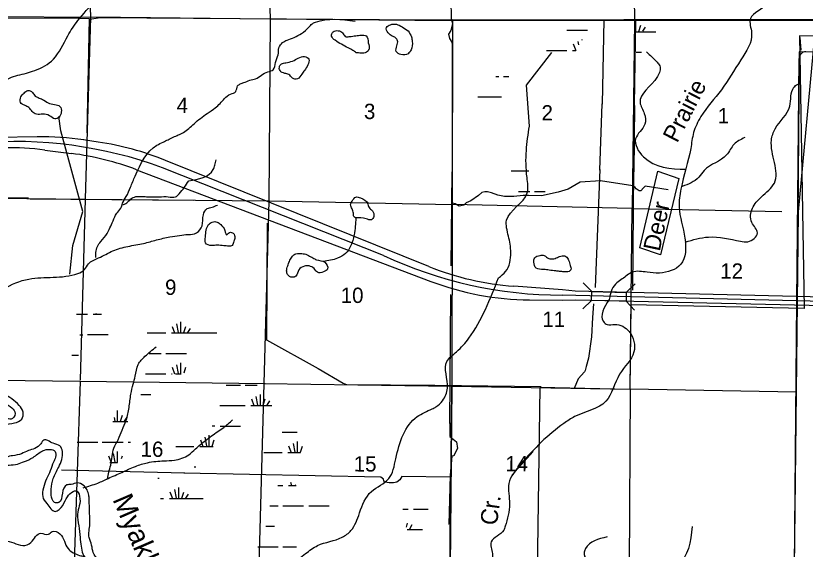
# Model space of a CAD drawing. Extents: x 408847 to 817539, y 923858 to 1151780.
# Drawn here: x 550386 to 573593, y 998249 to 1013912 of the extents above; entities that cross this region are included whole.
import ezdxf

# ---------------------------------------------------------------- set-up
doc = ezdxf.new("R2010")
doc.units = 0
for name, color, linetype in [('Bridges', 7, 'Continuous'), ('Cities Incorporated Area', 7, 'Continuous'), ('Cities Incorporated Linear Boundaries', 7, 'Continuous'), ('County Seat Names', 7, 'Continuous'), ('Interstate Divided Highway Outline and Fill', 7, 'Continuous'), ('Lakes and Ponds', 7, 'Continuous'), ('Level 4', 7, 'Continuous'), ('Level 42', 7, 'Continuous'), ('Level 43', 7, 'Continuous'), ('Local Roads Paved', 7, 'Continuous'), ('Masks for Text', 7, 'Continuous'), ('Narrow River Creek and Branch and Slough', 7, 'Continuous'), ('Section Lines', 7, 'Continuous'), ('Swamps', 7, 'Continuous'), ('Township  and Range lines', 7, 'Continuous')]:
    doc.layers.add(name, color=color, linetype=linetype)

msp = doc.modelspace()

# ---------------------------------------------------------------- linework, layer by layer
at = {"layer": 'Bridges'}
for p, q in [((567319, 1005812), (567069, 1006073)), ((568331, 1005790), (568593, 1006040)), ((567314, 1005556), (567052, 1005306)), ((568326, 1005534), (568576, 1005272))]:
    msp.add_line(p, q, dxfattribs=at)
msp.add_lwpolyline([(567319, 1005812), (568331, 1005790), (568326, 1005534), (567314, 1005556)], close=True, dxfattribs=at)
at = {"layer": 'Cities Incorporated Area'}
for p, q in [((573432, 1013277), (573459, 1012902)), ((573417, 1012850), (573359, 1005514)), ((574883, 1012843), (573417, 1012850))]:
    msp.add_line(p, q, dxfattribs=at)
at = {"layer": 'Cities Incorporated Linear Boundaries'}
msp.add_line((637441, 1012760), (573420, 1013321), dxfattribs=at)
msp.add_lwpolyline([(573420, 1013321), (573564, 1005314), (568463, 1005429), (568437, 1002942), (565795, 1002994), (565716, 997576), (573198, 997398)], dxfattribs=at)
at = {"layer": 'County Seat Names'}
msp.add_line((565594, 1001116), (564974, 1000432), dxfattribs=at)
at = {"layer": 'Interstate Divided Highway Outline and Fill'}
for p, q in [((551017, 1010356), (549286, 1010326)), ((552809, 1010205), (552381, 1010268)), ((551243, 1009969), (552024, 1009869)), ((562527, 1006552), (554785, 1009663)), ((553939, 1009391), (562586, 1006113)), ((566453, 1005862), (565028, 1005970)), ((566832, 1005826), (566453, 1005862)), ((574872, 1005634), (566832, 1005826)), ((565489, 1005568), (566446, 1005559)), ((566446, 1005559), (566838, 1005576)), ((566838, 1005576), (574866, 1005384))]:
    msp.add_line(p, q, dxfattribs=at)
for centre, start, end in [((551162, 1001957), 81.6527, 90.9877), ((551590, 1001894), 67.6435, 81.6527), ((550181, 1001636), 82.7354, 90.9825), ((550961, 1001537), 69.2361, 82.7354), ((565659, 1014346), 248.1082, 265.6949), ((565564, 1013967), 249.2361, 269.4847)]:
    msp.add_arc(centre, 8400, start, end, dxfattribs=at)
at = {"layer": 'Lakes and Ponds'}
for points in [[(561919, 1013470), (561742, 1013587), (561574, 1013663), (561398, 1013650), (561282, 1013571), (561333, 1013408), (561451, 1013318), (561551, 1013265), (561610, 1013177), (561588, 1013035), (561571, 1012867), (561707, 1012774), (561916, 1012797), (562007, 1012913), (562042, 1013161), (562014, 1013296), (561919, 1013470)], [(560394, 1012827), (560536, 1012817), (560696, 1012842), (560770, 1012936), (560749, 1013116), (560688, 1013319), (560538, 1013345), (560382, 1013328), (560190, 1013302), (560070, 1013309), (559995, 1013411), (559865, 1013474), (559715, 1013444), (559669, 1013318), (559774, 1013194), (559959, 1013075), (560161, 1012968), (560298, 1012896), (560394, 1012827)], [(558327, 1012531), (558197, 1012499), (558142, 1012434), (558154, 1012301), (558293, 1012221), (558411, 1012188), (558521, 1012082), (558666, 1012061), (558797, 1012201), (558875, 1012309), (558970, 1012470), (558996, 1012640), (558877, 1012715), (558691, 1012670), (558523, 1012584), (558327, 1012531)], [(550957, 1011556), (550875, 1011659), (550740, 1011721), (550628, 1011645), (550537, 1011536), (550525, 1011364), (550644, 1011283), (550770, 1011215), (550869, 1011100), (550993, 1011024), (551185, 1011023), (551374, 1010978), (551536, 1010887), (551656, 1010933), (551724, 1011085), (551685, 1011249), (551522, 1011308), (551336, 1011355), (551172, 1011455), (551041, 1011510), (550957, 1011556)], [(560368, 1007977), (560688, 1007950), (560841, 1007922), (560910, 1008019), (560868, 1008186), (560771, 1008284), (560729, 1008409), (560521, 1008562), (560381, 1008590), (560270, 1008464), (560228, 1008367), (560270, 1008242), (560312, 1008117), (560326, 1008019), (560368, 1007977)], [(556646, 1007146), (556746, 1007169), (556798, 1007291), (556827, 1007395), (556777, 1007525), (556665, 1007546), (556589, 1007478), (556532, 1007606), (556410, 1007779), (556307, 1007852), (556159, 1007856), (556055, 1007780), (555982, 1007619), (555959, 1007413), (555963, 1007244), (556142, 1007164), (556310, 1007175), (556500, 1007160), (556646, 1007146)], [(558908, 1006913), (558752, 1006934), (558584, 1006908), (558500, 1006829), (558428, 1006701), (558379, 1006567), (558347, 1006419), (558376, 1006315), (558516, 1006234), (558614, 1006262), (558708, 1006452), (558869, 1006559), (559007, 1006565), (559154, 1006488), (559254, 1006379), (559431, 1006393), (559554, 1006484), (559471, 1006673), (559227, 1006748), (559119, 1006804), (558992, 1006871), (558908, 1006913)], [(566367, 1006407), (566500, 1006392), (566650, 1006408), (566705, 1006457), (566685, 1006584), (566636, 1006734), (566556, 1006844), (566406, 1006857), (566274, 1006801), (566122, 1006774), (566056, 1006784), (565919, 1006871), (565797, 1006875), (565641, 1006806), (565618, 1006678), (565688, 1006501), (565901, 1006462), (566065, 1006444), (566265, 1006419), (566367, 1006407)], [(547442, 1005130), (547331, 1005237), (547493, 1005260), (547571, 1005382), (547564, 1005528), (547430, 1005437), (547284, 1005403), (547229, 1005165), (547384, 1004984), (547565, 1004838), (547797, 1004640), (547960, 1004528), (548321, 1004425), (548519, 1004477), (548640, 1004701), (548901, 1004582), (548914, 1004342), (548839, 1004022), (548798, 1003836), (548969, 1003549), (549296, 1003556), (549566, 1003551), (549671, 1003396), (549656, 1003130), (549675, 1002834), (549800, 1002597), (550030, 1002532), (550273, 1002399), (550370, 1002233), (550246, 1002065), (550176, 1002076), (550078, 1002056), (549871, 1001927), (549641, 1001749), (549410, 1001432), (549323, 1001232), (549609, 1000879), (549737, 1000804), (550189, 1000719), (550434, 1000749), (550638, 1000821), (550893, 1000943), (551175, 1001139), (551391, 1001180), (551539, 1001122), (551554, 1000953), (551493, 1000807), (551399, 1000550), (551290, 1000312), (551197, 1000050), (551176, 999794), (551297, 999591), (551544, 999360), (551764, 999535), (551901, 999791), (552076, 999943), (552147, 999964), (552261, 999804), (552199, 999274), (552235, 998939), (552276, 998595), (552305, 998336), (552358, 998112), (552513, 997885), (552774, 997628), (552855, 997484), (552889, 997059), (552928, 996889), (553030, 996450), (553162, 996104), (553223, 995930), (553366, 995645), (553539, 995441), (553937, 995145), (554070, 994961), (554230, 994560), (554179, 994348), (554028, 994088), (553870, 993849), (553777, 993717), (553726, 993885), (553766, 994043), (553670, 993934), (553595, 993726), (553672, 993395), (553773, 993193), (554034, 992884), (554508, 992537), (554814, 992224), (555087, 992071), (555316, 991844), (555628, 991809), (555813, 991708), (555947, 991557), (556166, 991338), (556245, 991272), (556145, 991270)], [(556967, 991429), (557052, 991111), (557243, 990870), (557353, 990585), (557376, 990343), (557253, 990497), (557042, 990760), (556902, 991007), (556685, 991310), (556410, 991625), (555987, 992063), (555716, 992269), (555303, 992562), (554898, 992712), (554737, 992789), (554419, 992930), (554007, 993202), (554112, 993552), (554207, 993742), (554498, 994189), (554677, 994492), (554708, 994752), (554440, 995110), (554137, 995307), (553998, 995382), (553727, 995639), (553456, 995842), (553385, 996163), (553371, 996505), (553326, 996791), (553228, 997198), (552998, 997859), (552801, 997968), (552662, 998147), (552615, 998367), (552544, 998588), (552563, 998984), (552558, 999228), (552542, 999717), (552531, 999831), (552376, 1000124), (552198, 1000194), (552010, 1000151), (551884, 1000135), (551754, 999892), (551647, 999618), (551523, 999624), (551430, 999839), (551424, 1000007), (551488, 1000323), (551647, 1000659), (551758, 1001117), (551681, 1001283), (551480, 1001358), (551208, 1001455), (551124, 1001345), (550942, 1001206), (550755, 1001143), (550557, 1001053), (550293, 1000994), (550105, 1000951), (550003, 1000921), (549764, 1000982), (549552, 1001083), (549545, 1001317), (549630, 1001491), (549811, 1001703), (550049, 1001888), (550343, 1001957), (550561, 1002066), (550600, 1002276), (550489, 1002471), (550266, 1002662), (550041, 1002803), (549869, 1002911), (549868, 1003130), (549873, 1003418), (549774, 1003628), (549629, 1003697), (549389, 1003766), (549213, 1003724), (548993, 1003761), (549004, 1003903), (549050, 1004009), (549099, 1004189), (549149, 1004295), (549148, 1004487), (549053, 1004658), (548904, 1004797), (548672, 1004875), (548507, 1004988), (548409, 1004941), (548404, 1004736), (548339, 1004588), (548204, 1004625), (548213, 1004873), (548245, 1005041)]]:
    msp.add_spline(points, degree=3, dxfattribs=at)
at = {"layer": 'Level 4'}
for p, q in [((561193, 1006874), (554699, 1009451)), ((574869, 1005509), (566446, 1005710))]:
    msp.add_line(p, q, dxfattribs=at)
for centre, radius, start, end in [((550364, 997633), 12588, 69.8563, 94.8621), ((566456, 1018190), 12480, 245.0537, 269.9539)]:
    msp.add_arc(centre, radius, start, end, dxfattribs=at)
at = {"layer": 'Local Roads Paved'}
for p, q in [((574227, 1013808), (562377, 1013786)), ((567676, 1013797), (567621, 1011322)), ((568599, 1013797), (568566, 1011289)), ((567614, 1011325), (567548, 1009378)), ((568570, 1011281), (568559, 1009334)), ((563206, 1009330), (563173, 1006569)), ((567559, 1009396), (567416, 1005931)), ((568548, 1009374), (568516, 1005854)), ((550761, 1008558), (547053, 1008583)), ((547053, 1008583), (550761, 1008558)), ((550812, 1008540), (555598, 1008501)), ((557778, 1007818), (557756, 1004387)), ((563162, 1005726), (563140, 1001943)), ((555354, 1000484), (551726, 1000572))]:
    msp.add_line(p, q, dxfattribs=at)
for points in [[(545161, 1013871), (552242, 1013844), (552543, 1013831), (552477, 1010472)], [(562441, 1013786), (552877, 1013852), (552551, 1013808)], [(563195, 1013811), (563228, 1013668), (563173, 1013481), (563107, 1013371), (563140, 1013250), (563206, 1013140), (563217, 1013074), (563217, 1009323)], [(569560, 1008802), (568889, 1008912), (568834, 1008857), (568757, 1008769), (568713, 1008769), (568625, 1008835), (568592, 1008868), (568527, 1008923), (567570, 1009066), (566977, 1009022), (566625, 1008824), (566328, 1008736), (565844, 1008626), (565460, 1008637), (565306, 1008637), (565031, 1008604), (564756, 1008604), (564558, 1008648), (564371, 1008714), (564250, 1008747), (564173, 1008747), (564085, 1008725), (563987, 1008637), (563767, 1008483), (563624, 1008417), (563558, 1008351), (563415, 1008318), (563305, 1008395), (563228, 1008406)], [(567372, 1005451), (567339, 1005055), (567306, 1004484), (567218, 1003857), (567152, 1003615), (567119, 1003494), (567108, 1003461), (566922, 1003252), (566801, 1002966)], [(557756, 1004398), (559273, 1003551), (560009, 1003122), (560108, 1003089), (562703, 1003067), (565835, 1003023)], [(563142, 1001958), (563142, 1001562), (563340, 1001397), (563373, 1001210), (563263, 1001001), (563263, 1000990), (563208, 1000979), (563153, 1000418), (563120, 998978)], [(563153, 1000363), (561735, 1000385), (561680, 1000286), (561592, 1000220), (561493, 1000198), (561361, 1000198), (561230, 1000220), (561208, 1000253), (561197, 1000308), (561120, 1000363), (555326, 1000484)], [(563143, 998950), (563143, 997657), (562937, 995034), (562506, 993347)]]:
    msp.add_lwpolyline(points, dxfattribs=at)
at = {"layer": 'Masks for Text'}
msp.add_lwpolyline([(569257, 1009346), (569879, 1009138), (569340, 1006897), (568728, 1007094)], close=True, dxfattribs=at)
at = {"layer": 'Narrow River Creek and Branch and Slough'}
for p, q in [((573351, 1005530), (573410, 1012659)), ((573215, 990277), (573351, 1005530))]:
    msp.add_line(p, q, dxfattribs=at)
for points in [[(565486, 1010669), (565395, 1011875), (566147, 1012830)], [(551713, 1010532), (551652, 1010953)], [(551979, 1006321), (552062, 1007168), (552360, 1008168), (551713, 1010532)]]:
    msp.add_lwpolyline(points, dxfattribs=at)
msp.add_arc((573610, 1012657), 200, 89.2586, 179.5275, dxfattribs=at)
for points in [[(545556, 1010531), (546088, 1010810), (546534, 1010879), (546967, 1011074), (548686, 1011309), (549439, 1011460), (550200, 1012085), (550446, 1012164), (550943, 1012303), (551491, 1012637), (551914, 1013322), (552212, 1013770), (553294, 1014878)], [(572350, 1014832), (572444, 1014262), (571982, 1013828), (572016, 1013412), (571700, 1012619), (571128, 1011741), (570526, 1010953), (570312, 1010481), (570227, 1010017), (569938, 1008826), (569885, 1008302), (570056, 1007380), (569935, 1006614), (569305, 1006358), (568944, 1006382), (568509, 1006382), (568215, 1006186), (568052, 1006074), (567910, 1005876)], [(553895, 1009205), (554536, 1010113), (554716, 1010201), (555009, 1010346), (555313, 1010487), (555626, 1010742), (556013, 1011045), (556251, 1011210), (556522, 1011479), (556700, 1011614), (556852, 1011690), (556907, 1011854), (556983, 1011910), (557089, 1011949), (557265, 1012019), (557435, 1012060), (557608, 1012165), (557800, 1012269), (557956, 1012330), (558025, 1012538), (558098, 1012770), (558122, 1012968), (558229, 1013126), (558365, 1013201), (558567, 1013277), (558786, 1013394), (559004, 1013581), (559094, 1013673), (559193, 1013723), (560358, 1013752)], [(568923, 1012853), (569239, 1012547), (569315, 1012443), (569251, 1012125), (568737, 1011362), (568863, 1011040), (568878, 1010725), (568607, 1010304), (568838, 1009773), (570092, 1009404)], [(570067, 1007268), (570745, 1007416), (571686, 1007292), (571904, 1007279), (572187, 1007536), (572022, 1007845), (572042, 1008259), (572305, 1008593), (572686, 1009002), (572599, 1010257), (572708, 1010591), (573139, 1011260), (573261, 1011814), (573365, 1011895), (573415, 1011909)], [(564577, 1006216), (564786, 1006403), (564937, 1006960), (564869, 1007443), (564815, 1007910), (565421, 1008710), (565415, 1009164), (565395, 1009959), (565486, 1010669)], [(571814, 1010334), (571500, 1010139), (571282, 1009826), (570621, 1009374), (570463, 1009170), (569974, 1008902)], [(555468, 1009066), (556190, 1009399), (556240, 1009528), (556281, 1009680)], [(552736, 1006812), (552743, 1006962), (552784, 1007136), (552888, 1007285), (553071, 1007519), (553152, 1007683), (553244, 1007889), (553355, 1008112), (553474, 1008266), (553526, 1008408), (553633, 1008602), (553756, 1008879), (553895, 1009205)], [(553510, 1008358), (553654, 1008421), (553762, 1008529), (553917, 1008601), (554150, 1008604), (554314, 1008595), (554608, 1008596), (554868, 1008597), (555082, 1008594), (555188, 1008684), (555468, 1009066)], [(549305, 1005417), (550768, 1006183), (552213, 1006347), (552407, 1006461), (552522, 1006630), (552820, 1006801), (553243, 1007010), (553679, 1007140), (554143, 1007229), (554521, 1007329), (554917, 1007420), (555201, 1007465), (555453, 1007490), (555701, 1007535), (555862, 1007748), (555901, 1008067), (556015, 1008252), (556159, 1008292), (556316, 1008355)], [(560382, 1007977), (560332, 1007480), (560229, 1007147), (560079, 1006934), (559845, 1006793), (559428, 1006696)], [(558131, 997539), (558904, 998118), (559259, 998356), (559980, 998599), (560239, 998796), (560491, 999313), (560841, 999944), (561350, 1000320), (561557, 1000907), (562187, 1002143), (562626, 1002372), (562737, 1002429), (562929, 1002610), (563075, 1002980), (563059, 1003765), (563342, 1004044), (563704, 1004444), (564577, 1006216)], [(567910, 1005876), (567868, 1005747), (567862, 1005726), (567852, 1005689), (567845, 1005661), (567827, 1005578)], [(567827, 1005578), (567663, 1004933), (567772, 1004845), (567990, 1004849), (568419, 1004637), (568556, 1004040), (568135, 1003386), (567731, 1002591), (566815, 1002141), (566496, 1001944), (565226, 1000745), (564884, 1000179), (564901, 999580), (564775, 998922), (564729, 998804), (564363, 998464), (564397, 998119), (564059, 997288), (563733, 996376)], [(553080, 1000311), (553119, 1000507), (553178, 1000719), (553221, 1000973), (553268, 1001219), (553396, 1001465), (553514, 1001749), (553631, 1002036), (553714, 1002408), (553770, 1002804), (553837, 1003096), (553898, 1003330), (553985, 1003676), (554184, 1003914), (554512, 1004195)], [(552364, 1000052), (552800, 1000192), (553104, 1000327), (553501, 1000504), (553901, 1000680), (554259, 1000789), (554743, 1000845), (555049, 1000866), (555469, 1001019), (555673, 1001198), (555962, 1001437), (556321, 1001704), (556499, 1001827), (556758, 1002048)], [(570273, 998915), (569842, 997834), (569419, 997650), (568998, 997032), (568042, 996544), (567427, 996008), (566944, 995314)], [(544876, 996094), (545549, 995837), (545993, 995759), (546469, 995792), (547327, 995806), (547632, 996093), (547922, 996560), (548363, 997012), (549242, 997304), (549564, 997637), (549943, 998428), (550060, 998479), (550593, 998358), (550828, 998445), (551123, 998720), (551343, 998687), (551453, 998765), (551681, 998701), (551921, 998268), (552262, 998068), (552385, 998033)], [(567772, 998611), (567134, 998268), (567096, 998164), (567379, 997636), (567396, 997412), (566752, 996499), (566589, 996381)]]:
    msp.add_spline(points, degree=3, dxfattribs=at)
at = {"layer": 'Section Lines'}
for p, q in [((552399, 1019198), (552579, 1013869)), ((557700, 1019173), (557859, 1013811)), ((563140, 1019135), (563184, 1013761)), ((568502, 1019123), (568577, 1013778)), ((552579, 1013869), (552430, 1008530)), ((557862, 1013811), (557824, 1008476)), ((563222, 1013761), (563214, 1008366)), ((568577, 1013778), (568509, 1008258)), ((547093, 1008583), (552430, 1008530)), ((552430, 1008530), (552283, 1003215)), ((552430, 1008530), (557824, 1008476)), ((557824, 1008476), (557678, 1003111)), ((557824, 1008476), (563214, 1008366)), ((563214, 1008366), (563206, 1003034)), ((568509, 1008258), (563214, 1008366)), ((568442, 1002949), (568509, 1008258)), ((568509, 1008258), (572909, 1008168)), ((546972, 1003254), (552282, 1003183)), ((552282, 1003183), (552100, 997856)), ((552282, 1003183), (557716, 1003110)), ((557678, 1003111), (557532, 997758)), ((557678, 1003111), (563206, 1003034)), ((563205, 1003034), (563151, 997679)), ((563151, 997673), (563205, 1003022)), ((563205, 1003034), (568442, 1002949)), ((568442, 1002949), (568421, 997592)), ((573323, 1002863), (568442, 1002949))]:
    msp.add_line(p, q, dxfattribs=at)
at = {"layer": 'Swamps'}
for p, q in [((566587, 1013494), (567196, 1013494)), ((568752, 1013626), (568691, 1013445)), ((568885, 1013577), (568812, 1013457)), ((566773, 1013087), (566845, 1012894)), ((555112, 1004864), (555160, 1004610)), ((555232, 1004925), (555232, 1004598)), ((554979, 1004792), (555051, 1004598)), ((555377, 1004780), (555317, 1004598)), ((555510, 1004731), (555438, 1004610)), ((552491, 1004550), (553100, 1004550)), ((554961, 1004598), (555561, 1004598)), ((555561, 1004598), (556292, 1004598)), ((555232, 1003725), (555232, 1003398)), ((555112, 1003664), (555160, 1003410)), ((557565, 1002795), (557565, 1002469)), ((557311, 1002662), (557383, 1002469)), ((557444, 1002735), (557492, 1002481)), ((557710, 1002650), (557649, 1002469)), ((557843, 1002602), (557770, 1002481)), ((553368, 1002322), (553368, 1001995)), ((556393, 1002469), (557124, 1002469)), ((557293, 1002469), (557893, 1002469)), ((553513, 1002177), (553453, 1001995)), ((553646, 1002128), (553573, 1002007)), ((556390, 1001866), (556990, 1001866)), ((552194, 1001393), (552794, 1001393)), ((552928, 1001395), (553538, 1001395)), ((555811, 1001462), (555883, 1001269)), ((555944, 1001535), (555992, 1001281)), ((556065, 1001595), (556065, 1001269)), ((558658, 1001413), (558658, 1001087)), ((558404, 1001280), (558477, 1001087)), ((558537, 1001353), (558585, 1001099)), ((553247, 1001061), (553296, 1000807)), ((553368, 1001122), (553368, 1000795)), ((555051, 1000002), (555099, 999748)), ((555172, 1000062), (555172, 999736)), ((554918, 999929), (554991, 999736)), ((555317, 999917), (555256, 999736)), ((555450, 999869), (555377, 999748)), ((554901, 999736), (555501, 999736)), ((558237, 999521), (558846, 999521)), ((559002, 999519), (559602, 999519)), ((562027, 998960), (561955, 998840)), ((557502, 998319), (558102, 998319))]:
    msp.add_line(p, q, dxfattribs=at)
for points in [[(568569, 1013445), (568936, 1013445)], [(568607, 1013583), (568607, 1013445)], [(568936, 1013445), (569204, 1013445)], [(567026, 1013220), (567026, 1013192)], [(566906, 1013160), (566925, 1013060)], [(565984, 1012894), (566586, 1012894)], [(566755, 1012894), (566848, 1012894)], [(568627, 1012845), (568777, 1012845)], [(564499, 1012127), (564590, 1012127)], [(564725, 1012130), (564880, 1012130)], [(563966, 1011530), (563993, 1011530)], [(563993, 1011530), (564661, 1011530)], [(564946, 1009356), (565464, 1009356)], [(565161, 1008753), (565499, 1008753)], [(565634, 1008756), (565952, 1008756)], [(552167, 1005150), (552490, 1005150)], [(552659, 1005150), (552904, 1005150)], [(552739, 1005176), (552749, 1005150)], [(552272, 1004548), (552356, 1004548)], [(554248, 1004598), (554792, 1004598)], [(552032, 1003950), (552230, 1003950)], [(554309, 1003996), (554658, 1003996)], [(554793, 1003998), (555400, 1003998)], [(554979, 1003592), (555051, 1003400)], [(555377, 1003580), (555323, 1003417)], [(554194, 1003398), (554792, 1003398)], [(554961, 1003398), (554983, 1003398)], [(555080, 1003398), (555250, 1003398)], [(556574, 1003066), (556990, 1003066)], [(557125, 1003069), (557479, 1003069)], [(554058, 1002796), (554358, 1002796)], [(556383, 1002469), (556393, 1002469)], [(557893, 1002469), (557915, 1002469)], [(553276, 1002112), (553296, 1002007)], [(553240, 1001995), (553684, 1001995)], [(556162, 1001869), (556234, 1001869)], [(558218, 1001687), (558654, 1001687)], [(553694, 1001393), (553755, 1001393)], [(556210, 1001450), (556149, 1001269)], [(555095, 1001269), (555624, 1001269)], [(555793, 1001269), (556190, 1001269)], [(558803, 1001268), (558743, 1001087)], [(553114, 1000989), (553187, 1000795)], [(553513, 1000977), (553487, 1000899)], [(557682, 1001087), (558217, 1001087)], [(558387, 1001087), (558759, 1001087)], [(553150, 1000795), (553379, 1000795)], [(555625, 1000669), (555675, 1000669)], [(554559, 1000333), (554597, 1000333)], [(558091, 1000121), (558236, 1000121)], [(558405, 1000121), (558629, 1000121)], [(558461, 1000213), (558495, 1000121)], [(558603, 1000135), (558604, 1000133)], [(554637, 999736), (554731, 999736)], [(555501, 999736), (555890, 999736)], [(557852, 999519), (558102, 999519)], [(561766, 999428), (561919, 999428)], [(562075, 999425), (562507, 999425)], [(557734, 998921), (557990, 998921)], [(561895, 999009), (561857, 998895)], [(561896, 998828), (562078, 998828)], [(562078, 998828), (562343, 998828)], [(558237, 998321), (558636, 998321)]]:
    msp.add_lwpolyline(points, dxfattribs=at)
at = {"layer": 'Township  and Range lines'}
for p, q in [((547220, 1013906), (552579, 1013869)), ((557859, 1013811), (552579, 1013869)), ((563184, 1013761), (557862, 1013811)), ((568577, 1013778), (563222, 1013761)), ((568577, 1013778), (573913, 1013783)), ((573867, 1013321), (573385, 1008159)), ((573385, 1008158), (573323, 1002863)), ((573323, 1002863), (573261, 997526))]:
    msp.add_line(p, q, dxfattribs=at)

# ---------------------------------------------------------------- texts
at = {"layer": 'Level 42'}
for s, height, rotation, p in [('Prairie', 500, 62.8655, (569826, 1010157)), ('Deer', 500, 78.0235, (569315, 1006974)), ('Myakka', 600, 293.2787, (553220, 999712)), ('Cr.', 500, 82.4051, (564529, 998930))]:
    msp.add_text(s, height=height, rotation=rotation, dxfattribs=at).set_placement(p)
at = {"layer": 'Level 43'}
for s, p in [('4', (555115, 1011061)), ('3', (560620, 1010881)), ('2', (565840, 1010839)), ('1', (571021, 1010756)), ('12', (571095, 1006194)), ('9', (554773, 1005717)), ('10', (559937, 1005482)), ('11', (565865, 1004777)), ('16', (554054, 1000962)), ('15', (560319, 1000531)), ('14', (564776, 1000534))]:
    msp.add_text(s, height=450, rotation=359.7207, dxfattribs=at).set_placement(p)

doc.saveas('drawing.dxf')
